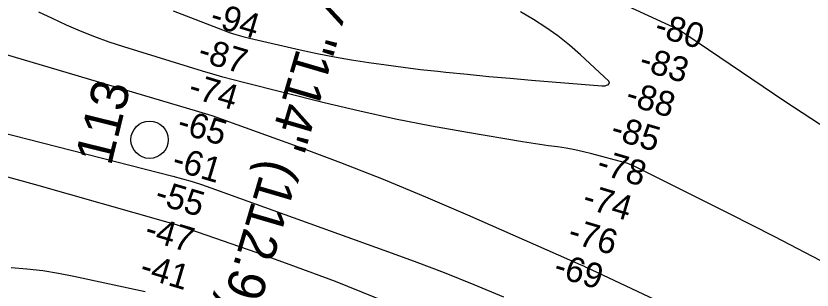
# Model space of a CAD drawing. Extents: x 3598634 to 3636690, y 517270 to 542944.
# Drawn here: x 3624295 to 3626429, y 535121 to 535857 of the extents above; entities that cross this region are included whole.
import ezdxf

# ---------------------------------------------------------------- set-up
doc = ezdxf.new("R2010")
doc.units = 0
for name, color, linetype in [('V-CHAN-NAID', 7, 'Continuous'), ('V-RIVR-IDEN', 7, 'Continuous'), ('V-RIVR-MILE', 7, 'Continuous'), ('V-RIVR-RANG', 7, 'Continuous'), ('V-TOPO-DPTH', 7, 'Continuous'), ('V-TOPO-MAJR', 7, 'Continuous'), ('V-TOPO-MINR', 7, 'Continuous')]:
    doc.layers.add(name, color=color, linetype=linetype)

msp = doc.modelspace()

# ---------------------------------------------------------------- linework, layer by layer
at = {"layer": 'V-RIVR-MILE'}
msp.add_circle((3624652.8, 535524.6), 50, dxfattribs=at)
at = {"layer": 'V-TOPO-DPTH'}
msp.add_lwpolyline([(3624281.8, 535181.3), (3624324.2, 535177.9), (3624366.5, 535173.2), (3624408.4, 535166.5), (3624450.2, 535158.4), (3624641, 535116.9)], dxfattribs=at)
msp.add_lwpolyline([(3624281.8, 535181.3), (3624324.2, 535177.9), (3624366.5, 535173.2), (3624408.4, 535166.5), (3624450.2, 535158.4), (3624641, 535116.9)], dxfattribs=at)
at = {"layer": 'V-TOPO-MAJR'}
for points in [[(3622584.4, 535781), (3623057.7, 535681.1), (3623163, 535659.4), (3623268.4, 535638.2), (3623374.1, 535618), (3623479.8, 535598.4), (3623643.9, 535568.7), (3623667.7, 535564.3), (3623691.4, 535559.7), (3623715, 535555), (3623738.7, 535550.1), (3623910, 535513.6), (3624019, 535489.2), (3624127.6, 535463.4), (3624235.7, 535435.3), (3624343.4, 535405.8)], [(3624343.4, 535405.8), (3624701.6, 535303.5), (3624715.5, 535299.4), (3624729.4, 535295.1), (3624743.2, 535290.6), (3624757, 535285.9), (3624940.5, 535221.8), (3625045.7, 535183.9), (3625150.3, 535144.7), (3625254.1, 535103.4), (3625357.4, 535060.8), (3625688.7, 534920.3), (3625698.4, 534916.1), (3625708, 534911.9), (3625717.6, 534907.5), (3625727.2, 534903), (3626528.2, 534519.3)]]:
    msp.add_lwpolyline(points, dxfattribs=at)
at = {"layer": 'V-TOPO-MINR'}
for points in [[(3625723.2, 535981.2), (3626066.9, 535822.5), (3626068.4, 535821.8), (3626070, 535821), (3626073, 535819.3), (3626075.9, 535817.5), (3626078.8, 535815.7), (3626081.7, 535813.8), (3626084.6, 535811.9), (3626087.4, 535810), (3626090.3, 535808.1), (3626093.1, 535806.2), (3626355.9, 535628.2), (3626471.7, 535551.8)], [(3623791.8, 535894.9), (3624784.4, 535600.6), (3624802.2, 535595.2), (3624819.9, 535589.5), (3624837.5, 535583.5), (3624855, 535577.3), (3625050.3, 535506.2), (3625165, 535463.1), (3625279.1, 535418.5), (3625392.2, 535371.7), (3625504.8, 535323.3), (3625808.7, 535189.1), (3625815.6, 535186), (3625822.5, 535182.9), (3625829.4, 535179.7), (3625836.2, 535176.5), (3626669, 534783.6)], [(3626449.9, 535200.9), (3626329.1, 535264.1), (3626207.5, 535326), (3625953.2, 535452.7), (3625946.2, 535455.9), (3625939.1, 535458.9), (3625931.9, 535461.4), (3625924.5, 535463.6), (3625838.6, 535486.7), (3625815.6, 535492.4), (3625792.6, 535497.5), (3625769.3, 535501.7), (3625745.9, 535505.2), (3625722.5, 535508.5), (3625699, 535511.8), (3625675.6, 535515.5), (3625652.3, 535519.2), (3625505.1, 535543.7), (3625408.4, 535561), (3625312.1, 535579.9), (3625216.2, 535601.1), (3625120.7, 535623.8), (3624904.7, 535677.9), (3624877.1, 535685.1), (3624849.6, 535692.5), (3624822.3, 535700.4), (3624795, 535708.6), (3624583.7, 535773.9), (3624544.7, 535786.8), (3624506, 535800.8), (3624468, 535816.2), (3624430.3, 535832.6), (3624392.9, 535849.9), (3624355.7, 535867.4)], [(3624715.8, 535870.6), (3624848.4, 535819.4), (3624866.3, 535812.9), (3624884.2, 535807), (3624902.5, 535801.9), (3624920.8, 535797.3), (3625056.9, 535766.2), (3625102.5, 535756.3), (3625148.2, 535747.2), (3625194.2, 535739.2), (3625240.3, 535731.8), (3625286.6, 535725.3), (3625332.8, 535719.2), (3625379.2, 535713.6), (3625425.6, 535708.5), (3625447.3, 535706.2), (3625504.7, 535700.4), (3625562, 535694.8), (3625619.4, 535689.6), (3625676.8, 535684.7), (3625865.2, 535669.2), (3625869.5, 535669.2), (3625873.8, 535669.6), (3625877.9, 535670.7), (3625881.9, 535672.2), (3625884.1, 535674.3), (3625885.3, 535676.6), (3625884.9, 535679.2), (3625883.5, 535681.9), (3625807.8, 535752.8), (3625778.1, 535778.8), (3625747.3, 535803.6), (3625715, 535826.3), (3625681.7, 535847.6), (3625647.5, 535867.7)], [(3624249.3, 535545.9), (3624715.6, 535426.9), (3624741.2, 535420), (3624766.7, 535412.6), (3624791.9, 535404.4), (3624817, 535395.8), (3625281, 535228.6), (3625361.8, 535198.7), (3625442.3, 535168), (3625522.2, 535136), (3625601.8, 535103.2)], [(3624281.8, 535181.3), (3624324.2, 535177.9), (3624366.5, 535173.2), (3624408.4, 535166.5), (3624450.2, 535158.4), (3624641, 535116.9)]]:
    msp.add_lwpolyline(points, dxfattribs=at)

# ---------------------------------------------------------------- texts
at = {"layer": 'V-CHAN-NAID'}
msp.add_text('GUY MALLORY "114" (112.9)', height=100, rotation=253.6419, dxfattribs=at).set_placement((3625344, 536780.7))
at = {"layer": 'V-RIVR-IDEN'}
msp.add_text('113', height=100, rotation=76.1446, dxfattribs=at).set_placement((3624549.2, 535452.2))
at = {"layer": 'V-RIVR-RANG'}
for s, p in [('-94', (3624811.3, 535831.9)), ('-80', (3626002.6, 535804.6)), ('-87', (3624778.7, 535737.3)), ('-83', (3625961.4, 535713.2)), ('-74', (3624753.2, 535640.6)), ('-88', (3625925, 535620.3)), ('-65', (3624723.2, 535545.2)), ('-85', (3625885.1, 535528.5)), ('-61', (3624709.3, 535445)), ('-78', (3625847.7, 535435.9)), ('-55', (3624663.6, 535354.2)), ('-74', (3625809.6, 535343.6)), ('-47', (3624635.8, 535258.2)), ('-76', (3625770.4, 535251.5)), ('-41', (3624622.9, 535157.7)), ('-69', (3625732.3, 535159.2))]:
    msp.add_text(s, height=67, rotation=343.4067, dxfattribs=at).set_placement(p)

doc.saveas('drawing.dxf')
